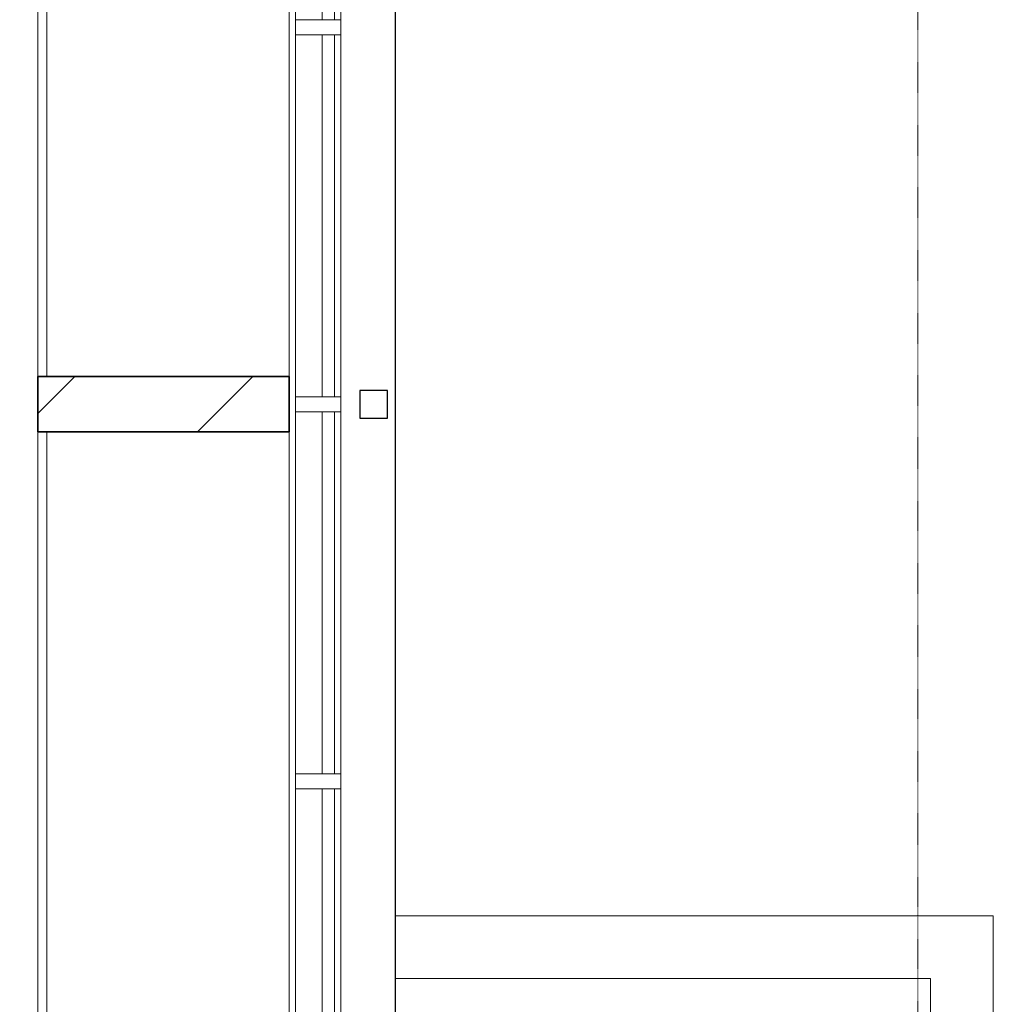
# Model space of a CAD drawing. Header units: millimetres. Extents: x 2016 to 102618, y -16590 to 68005.
# Tile 448 of 654: x 91928 to 95800, y 35787 to 39705. Entities that reach past the tile are written whole.
import ezdxf

# ---------------------------------------------------------------- set-up
doc = ezdxf.new("R2010")
doc.units = ezdxf.units.MM
doc.linetypes.add('dash 2_2', pattern=[4, 2, -2])
for name, color, linetype, lineweight in [('A-DETL', 90, 'Continuous', 18), ('A-DETL-MBND', 5, 'Continuous', 13), ('A-FLOR', 192, 'Continuous', 13), ('A-GLAZ-CURT', 52, 'Continuous', 9), ('A-GLAZ-CWMG', 51, 'Continuous', 13), ('A-WALL', 113, 'Continuous', 13), ('I-WALL', 2, 'Continuous', 13), ('N-PV-OG-BEBOUWING_MAATSCHAPPELIJK-G', 6, 'Continuous', 25), ('S-COLS', 52, 'Continuous', 13)]:
    doc.layers.add(name, color=color, linetype=linetype, lineweight=lineweight)

# ---------------------------------------------------------------- blocks, each defined once
blk = doc.blocks.new('System Panel - 31_VCS_CP_gevel_glas-4216512-00 Begane grond')
at = {"layer": 'A-GLAZ-CURT'}
for p, q in [((720, 36.5), (-720, 36.5)), ((-720, 36.5), (-720, -13.5)), ((720, -13.5), (720, 36.5)), ((-720, -13.5), (720, -13.5))]:
    blk.add_line(p, q, dxfattribs=at)
blk = doc.blocks.new('Rectangular Mullion - vliesgevel_180mm_verticale tussenstijl _antraciet_-2012980-00 Begane grond')
at = {"layer": 'A-GLAZ-CWMG'}
for p, q in [((93025, 36705), (93025, 38145)), ((93205, 36705), (93205, 38145))]:
    blk.add_line(p, q, dxfattribs=at)
blk = doc.blocks.new('Rectangular Mullion - vliesgevel_180mm_verticale tussenstijl _antraciet_-4216510-00 Begane grond')
at = {"layer": 'A-GLAZ-CWMG'}
for p, q in [((-30, 118.5), (30, 118.5)), ((-30, -61.5), (-30, 118.5)), ((30, 118.5), (30, -61.5)), ((30, -61.5), (-30, -61.5))]:
    blk.add_line(p, q, dxfattribs=at)
blk = doc.blocks.new('28_VCS_SF_houten kolom - houten kolom 220x1000-4255015-00 Begane grond')
at = {"layer": 'S-COLS', "lineweight": 5}
h = blk.add_hatch(dxfattribs=at)
h.set_pattern_fill('FP_198', color=256, style=0, pattern_type=2)
h.set_pattern_definition([(45, (-92500, -38175), (-353.5534, 353.5534), [])])
h.paths.add_polyline_path([(-441.3, -110), (500, -110), (500, 110), (-500, 110), (-500, -110), (-465, -110)], flags=0)
at = {"layer": 'S-COLS', "lineweight": 35}
for p, q in [((500, 110), (-500, 110)), ((-500, 110), (-500, -110)), ((500, -110), (500, 110)), ((-500, -110), (500, -110))]:
    blk.add_line(p, q, dxfattribs=at)
blk = doc.blocks.new('Walls 15 - Walls 6-3226381-00 Begane grond')
at = {"layer": 'A-WALL', "lineweight": 25}
for p, q in [((61565, -6440), (61455, -6440)), ((61455, -6440), (61455, -6550)), ((61565, -6550), (61565, -6440)), ((61455, -6550), (61565, -6550))]:
    blk.add_line(p, q, dxfattribs=at)
blk = doc.blocks.new('natuursteen dorpel7 - natuursteen dorpel-4216155-00 Begane grond')
at = {"layer": 'A-WALL'}
blk.add_line((93422.9, 32265), (93422.9, 56295.1), dxfattribs=at)

msp = doc.modelspace()

# ---------------------------------------------------------------- linework, layer by layer
at = {"layer": 'A-DETL', "linetype": 'dash 2_2', "lineweight": 13}
msp.add_line((95500, 66700), (95500, 22675), dxfattribs=at)
at = {"layer": 'A-DETL-MBND'}
for p, q in [((93422.9, 36140), (95800, 36140)), ((95800, 36140), (95800, 32085)), ((95550, 35890), (93422.9, 35890)), ((95550, 32335), (95550, 35890))]:
    msp.add_line(p, q, dxfattribs=at)
at = {"layer": 'A-FLOR'}
for p, q in [((92000, 44065), (92000, 38285)), ((92000, 38065), (92000, 32300))]:
    msp.add_line(p, q, dxfattribs=at)
at = {"layer": 'I-WALL'}
for p, q in [((92035, 38285), (92035, 44065)), ((93000, 44065), (93000, 38285)), ((92035, 32300), (92035, 38065)), ((93000, 38065), (93000, 32300))]:
    msp.add_line(p, q, dxfattribs=at)
at = {"layer": 'N-PV-OG-BEBOUWING_MAATSCHAPPELIJK-G'}
msp.add_lwpolyline([(93390, 3220), (93390, 32265), (93422.9, 32265), (93422.9, 56295.1), (93390, 56295.1), (93390, 57705), (93422.9, 57705), (93422.8, 64622.9), (63309.8, 64622.9)], dxfattribs=at)

# ---------------------------------------------------------------- block references
at = {"layer": 'A-GLAZ-CURT', "rotation": 269.9999999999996}
for p in [(93143.5, 40425), (93143.5, 38925), (93143.5, 37425), (93143.5, 35925)]:
    msp.add_blockref('System Panel - 31_VCS_CP_gevel_glas-4216512-00 Begane grond', p, dxfattribs=at)
at = {"layer": 'A-GLAZ-CWMG'}
for p in [(0, 3000), (0, 1500), (0, 0), (0, -1500)]:
    msp.add_blockref('Rectangular Mullion - vliesgevel_180mm_verticale tussenstijl _antraciet_-2012980-00 Begane grond', p, dxfattribs=at)
at = {"layer": 'A-GLAZ-CWMG', "extrusion": (0, 0, -1), "rotation": 270.0000000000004}
for p in [(-93143.5, 39675), (-93143.5, 38175), (-93143.5, 36675)]:
    msp.add_blockref('Rectangular Mullion - vliesgevel_180mm_verticale tussenstijl _antraciet_-4216510-00 Begane grond', p, dxfattribs=at)
at = {"layer": 'A-WALL'}
msp.add_blockref('natuursteen dorpel7 - natuursteen dorpel-4216155-00 Begane grond', (0, 0), dxfattribs=at)
at = {"layer": 'A-WALL', "rotation": 270}
msp.add_blockref('Walls 15 - Walls 6-3226381-00 Begane grond', (99830, 99685), dxfattribs=at)
at = {"layer": 'S-COLS'}
msp.add_blockref('28_VCS_SF_houten kolom - houten kolom 220x1000-4255015-00 Begane grond', (92500, 38175), dxfattribs=at)

doc.saveas('drawing.dxf')
